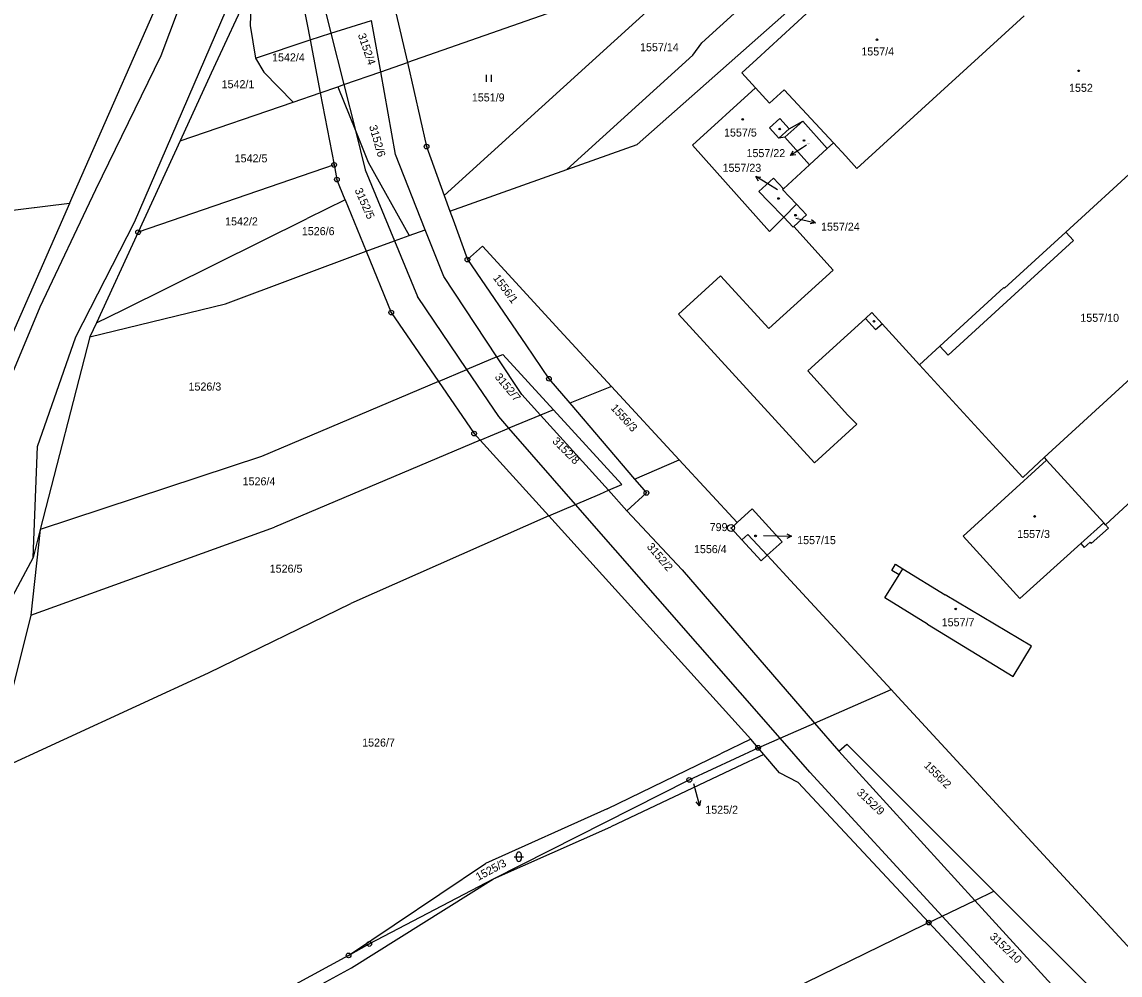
# Model space of a CAD drawing. Extents: x -736345 to -729997, y -1130177 to -1122501.
# Drawn here: x -733630.8 to -733397.6, y -1125578.7 to -1125376.3 of the extents above; entities that cross this region are included whole.
import ezdxf

# ---------------------------------------------------------------- set-up
doc = ezdxf.new("R2010")
doc.units = 0
for name, color, linetype in [('Vrstva 1', 7, 'Continuous'), ('Vrstva 16', 7, 'Continuous'), ('Vrstva 17', 7, 'Continuous'), ('Vrstva 18', 7, 'Continuous'), ('Vrstva 19', 7, 'Continuous'), ('Vrstva 25', 7, 'Continuous'), ('Vrstva 4', 7, 'Continuous')]:
    doc.layers.add(name, color=color, linetype=linetype)

msp = doc.modelspace()

# ---------------------------------------------------------------- linework, layer by layer
at = {"layer": 'Vrstva 1'}
for points in [[(-733500.19, -1125402.3), (-733426.93, -1125337.46)], [(-733443.35, -1125355.22), (-733474.77, -1125384.14)], [(-733479.71, -1125357.29), (-733541.15, -1125413.1)], [(-733620.69, -1125414.85), (-733597.7, -1125362.52)], [(-733486.45, -1125380.68), (-733467.32, -1125363.25)], [(-733572.43, -1125365.55), (-733569.64, -1125380.03)], [(-733495.65, -1125366.21), (-733548.97, -1125384.91)], [(-733582.09, -1125368.64), (-733590.6, -1125387.15)], [(-733582.09, -1125368.64), (-733582.35, -1125377.01)], [(-733565.19, -1125378.64), (-733556.56, -1125375.94)], [(-733551.39, -1125374.32), (-733548.97, -1125384.91)], [(-733453.52, -1125407.4), (-733418, -1125374.95)], [(-733582.35, -1125377.01), (-733581.25, -1125383.97)], [(-733569.64, -1125380.03), (-733565.19, -1125378.64)], [(-733581.25, -1125383.97), (-733569.64, -1125380.03)], [(-733569.64, -1125380.03), (-733567.47, -1125391.31)], [(-733488.32, -1125383.31), (-733486.45, -1125380.68)], [(-733515.11, -1125407.63), (-733488.32, -1125383.31)], [(-733581.25, -1125383.97), (-733579.42, -1125386.94)], [(-733554.61, -1125386.86), (-733548.97, -1125384.91)], [(-733548.97, -1125384.91), (-733544.89, -1125402.75)], [(-733474.77, -1125384.14), (-733477.96, -1125387.07)], [(-733590.6, -1125387.15), (-733597.21, -1125401.52)], [(-733579.42, -1125386.94), (-733573.25, -1125393.29)], [(-733562.44, -1125389.57), (-733554.61, -1125386.86)], [(-733551.48, -1125404.39), (-733554.61, -1125386.86)], [(-733477.96, -1125387.07), (-733475.02, -1125390.26)], [(-733567.47, -1125391.31), (-733563.73, -1125390.02)], [(-733563.73, -1125390.02), (-733562.44, -1125389.57)], [(-733563.73, -1125390.02), (-733559.99, -1125399.33)], [(-733475.02, -1125390.26), (-733488.46, -1125402.47)], [(-733475.02, -1125390.26), (-733472.09, -1125393.49)], [(-733573.25, -1125393.29), (-733567.47, -1125391.31)], [(-733567.47, -1125391.31), (-733564.52, -1125406.63)], [(-733472.09, -1125393.49), (-733468.99, -1125390.66)], [(-733468.99, -1125390.66), (-733458.51, -1125401.93)], [(-733597.21, -1125401.52), (-733573.25, -1125393.29)], [(-733472.09, -1125398.73), (-733469.85, -1125396.76)], [(-733469.85, -1125396.76), (-733467.88, -1125398.97)], [(-733467.88, -1125398.97), (-733464.99, -1125397.33)], [(-733464.99, -1125397.33), (-733459.82, -1125403.14)], [(-733559.99, -1125399.33), (-733557.29, -1125406.06)], [(-733470.08, -1125400.96), (-733472.09, -1125398.73)], [(-733597.21, -1125401.52), (-733606.14, -1125420.93)], [(-733468.8, -1125400.75), (-733470.08, -1125400.96)], [(-733463.58, -1125406.6), (-733468.8, -1125400.75)], [(-733458.51, -1125401.93), (-733459.82, -1125403.14)], [(-733455.85, -1125404.78), (-733458.51, -1125401.93)], [(-733545.16, -1125420.42), (-733551.48, -1125404.39)], [(-733544.89, -1125402.75), (-733541.15, -1125413.1)], [(-733515.11, -1125407.63), (-733500.19, -1125402.3)], [(-733488.46, -1125402.47), (-733472.08, -1125420.8)], [(-733459.82, -1125403.14), (-733463.58, -1125406.6)], [(-733564.52, -1125406.63), (-733606.14, -1125420.93)], [(-733564.52, -1125406.63), (-733563.92, -1125409.74)], [(-733557.29, -1125406.06), (-733548.57, -1125421.65)], [(-733469.1, -1125411.69), (-733463.58, -1125406.6)], [(-733453.52, -1125407.4), (-733455.85, -1125404.78)], [(-733393.23, -1125406.34), (-733409.16, -1125420.92)], [(-733539.93, -1125416.49), (-733515.11, -1125407.63)], [(-733562.17, -1125414.02), (-733563.92, -1125409.74)], [(-733474.31, -1125412.27), (-733471.2, -1125409.48)], [(-733471.2, -1125409.48), (-733469.1, -1125411.69)], [(-733541.15, -1125413.1), (-733539.93, -1125416.49)], [(-733472.21, -1125414.46), (-733474.31, -1125412.27)], [(-733469.1, -1125411.69), (-733469.29, -1125411.87)], [(-733469.29, -1125411.87), (-733466.35, -1125415)], [(-733620.69, -1125414.85), (-733635.7, -1125416.66)], [(-733620.69, -1125414.85), (-733633.32, -1125443.6)], [(-733562.17, -1125414.02), (-733570.22, -1125418.01)], [(-733562.17, -1125414.02), (-733557.72, -1125424.93)], [(-733469.06, -1125417.74), (-733472.21, -1125414.46)], [(-733469.06, -1125417.74), (-733466.35, -1125415)], [(-733466.35, -1125415), (-733464.23, -1125417.25)], [(-733609.33, -1125437.4), (-733570.22, -1125418.01)], [(-733539.93, -1125416.49), (-733539.27, -1125418.31)], [(-733539.27, -1125418.31), (-733536.23, -1125426.74)], [(-733472.08, -1125420.8), (-733469.06, -1125417.74)], [(-733467.05, -1125419.84), (-733469.06, -1125417.74)], [(-733466.94, -1125419.74), (-733464.23, -1125417.25)], [(-733548.57, -1125421.65), (-733545.16, -1125420.42)], [(-733466.94, -1125419.74), (-733467.05, -1125419.84)], [(-733458.58, -1125429.01), (-733466.94, -1125419.74)], [(-733606.14, -1125420.93), (-733615, -1125440.21)], [(-733557.72, -1125424.93), (-733551.7, -1125422.77)], [(-733551.7, -1125422.77), (-733548.57, -1125421.65)], [(-733434.17, -1125447.04), (-733407.52, -1125422.72)], [(-733407.52, -1125422.72), (-733409.16, -1125420.92)], [(-733587.6, -1125436.16), (-733557.72, -1125424.93)], [(-733557.72, -1125424.93), (-733552.39, -1125438)], [(-733536.23, -1125426.74), (-733533.05, -1125423.91)], [(-733516.59, -1125441.78), (-733533.05, -1125423.91)], [(-733536.23, -1125426.74), (-733523.84, -1125444.85)], [(-733491.38, -1125438.32), (-733482.45, -1125430.17)], [(-733482.45, -1125430.17), (-733472.21, -1125441.36)], [(-733472.21, -1125441.36), (-733458.58, -1125429.01)], [(-733616.37, -1125443.19), (-733587.6, -1125436.16)], [(-733615, -1125440.21), (-733609.33, -1125437.4)], [(-733552.39, -1125438), (-733542.34, -1125452.67)], [(-733462.52, -1125469.96), (-733491.38, -1125438.32)], [(-733451.72, -1125439.26), (-733463.95, -1125450.41)], [(-733449.56, -1125441.62), (-733451.72, -1125439.26)], [(-733615, -1125440.21), (-733616.37, -1125443.19)], [(-733505.61, -1125453.71), (-733516.59, -1125441.78)], [(-733449.56, -1125441.62), (-733448.17, -1125440.37)], [(-733440.2, -1125449.09), (-733448.17, -1125440.37)], [(-733413.76, -1125468.82), (-733381.98, -1125439.69)], [(-733616.37, -1125443.19), (-733626.91, -1125484.08)], [(-733523.84, -1125444.85), (-733518.91, -1125452.06)], [(-733435.9, -1125445.14), (-733440.2, -1125449.09)], [(-733435.9, -1125445.14), (-733434.17, -1125447.04)], [(-733529.95, -1125447.43), (-733536.33, -1125450.13)], [(-733529.95, -1125447.43), (-733528.71, -1125446.91)], [(-733528.71, -1125446.91), (-733517.93, -1125458.68)], [(-733542.34, -1125452.67), (-733536.33, -1125450.13)], [(-733455.42, -1125459.78), (-733463.95, -1125450.41)], [(-733423.11, -1125467.79), (-733440.2, -1125449.09)], [(-733542.34, -1125452.67), (-733579.97, -1125468.6)], [(-733542.34, -1125452.67), (-733534.79, -1125463.7)], [(-733518.91, -1125452.06), (-733514.47, -1125457.26)], [(-733505.61, -1125453.71), (-733514.47, -1125457.26)], [(-733491.24, -1125469.31), (-733505.61, -1125453.71)], [(-733514.47, -1125457.26), (-733500.71, -1125473.37)], [(-733520.7, -1125459.82), (-733527.4, -1125462.58)], [(-733517.93, -1125458.68), (-733520.7, -1125459.82)], [(-733517.93, -1125458.68), (-733503.41, -1125474.53)], [(-733453.53, -1125461.71), (-733455.42, -1125459.78)], [(-733533.52, -1125465.1), (-733527.4, -1125462.58)], [(-733453.53, -1125461.71), (-733462.52, -1125469.96)], [(-733533.52, -1125465.1), (-733577.18, -1125483.57)], [(-733534.79, -1125463.7), (-733533.52, -1125465.1)], [(-733533.52, -1125465.1), (-733518.96, -1125481.2)], [(-733579.97, -1125468.6), (-733626.91, -1125484.08)], [(-733500.71, -1125473.37), (-733491.24, -1125469.31)], [(-733478.97, -1125482.63), (-733491.24, -1125469.31)], [(-733413.28, -1125469.35), (-733430.98, -1125485.52)], [(-733418.25, -1125473.07), (-733423.11, -1125467.79)], [(-733418.25, -1125473.07), (-733413.76, -1125468.82)], [(-733413.76, -1125468.82), (-733413.28, -1125469.35)], [(-733401.11, -1125482.67), (-733413.28, -1125469.35)], [(-733500.71, -1125473.37), (-733498.2, -1125476.31)], [(-733391.36, -1125474.47), (-733400.73, -1125483.09)], [(-733513.25, -1125478.75), (-733508.12, -1125476.55)], [(-733508.12, -1125476.55), (-733506.29, -1125475.76)], [(-733506.29, -1125475.76), (-733503.41, -1125474.53)], [(-733498.2, -1125476.31), (-733502.37, -1125480.1)], [(-733518.96, -1125481.2), (-733513.25, -1125478.75)], [(-733518.96, -1125481.2), (-733560.96, -1125499.81)], [(-733518.96, -1125481.2), (-733476.06, -1125528.64)], [(-733502.37, -1125480.1), (-733490.59, -1125492.67)], [(-733478.97, -1125482.63), (-733475.77, -1125479.71)], [(-733475.77, -1125479.71), (-733469.42, -1125486.68)], [(-733628.9, -1125502.27), (-733577.18, -1125483.57)], [(-733480.24, -1125483.78), (-733478.97, -1125482.63)], [(-733477.93, -1125486.29), (-733480.24, -1125483.78)], [(-733403.76, -1125487.04), (-733400.09, -1125483.79)], [(-733400.73, -1125483.09), (-733401.11, -1125482.67)], [(-733400.09, -1125483.79), (-733400.73, -1125483.09)], [(-733626.91, -1125484.08), (-733628.9, -1125502.27)], [(-733626.91, -1125484.08), (-733628.44, -1125490.02)], [(-733430.98, -1125485.52), (-733418.89, -1125498.75)], [(-733473.86, -1125490.72), (-733477.93, -1125486.29)], [(-733469.42, -1125486.68), (-733472.57, -1125489.55)], [(-733418.89, -1125498.75), (-733405.98, -1125487.07)], [(-733405.98, -1125487.07), (-733405.25, -1125487.88)], [(-733405.25, -1125487.88), (-733404.01, -1125486.76)], [(-733404.01, -1125486.76), (-733403.76, -1125487.04)], [(-733628.44, -1125490.02), (-733646.21, -1125523.21)], [(-733472.57, -1125489.55), (-733473.86, -1125490.72)], [(-733472.57, -1125489.55), (-733471.66, -1125490.54)], [(-733471.66, -1125490.54), (-733467.62, -1125494.92)], [(-733490.59, -1125492.67), (-733462.5, -1125525.2)], [(-733446.12, -1125492.79), (-733445.3, -1125491.47)], [(-733444.57, -1125493.71), (-733446.12, -1125492.79)], [(-733445.3, -1125491.47), (-733443.76, -1125492.44)], [(-733443.76, -1125492.44), (-733434.75, -1125497.95)], [(-733467.62, -1125494.92), (-733446.27, -1125518.07)], [(-733447.55, -1125498.6), (-733444.57, -1125493.71)], [(-733591.22, -1125514.54), (-733560.96, -1125499.81)], [(-733438.5, -1125504.17), (-733447.55, -1125498.6)], [(-733416.44, -1125508.88), (-733434.75, -1125497.95)], [(-733628.9, -1125502.27), (-733637.32, -1125535.78)], [(-733438.5, -1125504.17), (-733420.33, -1125515.34)], [(-733420.33, -1125515.34), (-733416.44, -1125508.88)], [(-733637.32, -1125535.78), (-733591.22, -1125514.54)], [(-733462.5, -1125525.2), (-733446.27, -1125518.07)], [(-733446.27, -1125518.07), (-733444.83, -1125519.63)], [(-733444.83, -1125519.63), (-733412.17, -1125555.03)], [(-733469.82, -1125528.42), (-733462.5, -1125525.2)], [(-733462.5, -1125525.2), (-733457.35, -1125531.17)], [(-733489.1, -1125537.28), (-733474.49, -1125530.47)], [(-733476.06, -1125528.64), (-733482.48, -1125531.75)], [(-733474.49, -1125530.47), (-733476.06, -1125528.64)], [(-733474.49, -1125530.47), (-733469.82, -1125528.42)], [(-733473.27, -1125531.91), (-733474.49, -1125530.47)], [(-733457.35, -1125531.17), (-733455.66, -1125529.71)], [(-733455.66, -1125529.71), (-733424.42, -1125560.93)], [(-733506.57, -1125543.4), (-733482.48, -1125531.75)], [(-733473.27, -1125531.91), (-733478.98, -1125534.59)], [(-733469.97, -1125535.77), (-733473.27, -1125531.91)], [(-733478.98, -1125534.59), (-733505.76, -1125547.23)], [(-733530.66, -1125558.3), (-733489.1, -1125537.28)], [(-733466.01, -1125537.83), (-733469.97, -1125535.77)], [(-733438.26, -1125567.6), (-733466.01, -1125537.83)], [(-733506.57, -1125543.4), (-733532.35, -1125555.07)], [(-733530.66, -1125558.3), (-733505.76, -1125547.23)], [(-733561.46, -1125574.56), (-733532.35, -1125555.07)], [(-733412.17, -1125555.03), (-733391.86, -1125577.04)], [(-733560.8, -1125577.23), (-733530.66, -1125558.3)], [(-733557.06, -1125572.14), (-733530.66, -1125558.3)], [(-733435.38, -1125566.21), (-733428.48, -1125562.89)], [(-733428.48, -1125562.89), (-733424.42, -1125560.93)], [(-733424.42, -1125560.93), (-733403.09, -1125582.26)], [(-733438.26, -1125567.6), (-733439.24, -1125568.08)], [(-733438.26, -1125567.6), (-733435.38, -1125566.21)], [(-733438.26, -1125567.6), (-733424.2, -1125582.69)], [(-733439.24, -1125568.08), (-733473.7, -1125584.96)], [(-733561.46, -1125574.56), (-733557.06, -1125572.14)], [(-733561.46, -1125574.56), (-733586.49, -1125588.19)], [(-733585.78, -1125590.79), (-733560.8, -1125577.23)]]:
    msp.add_lwpolyline(points, dxfattribs=at)
at = {"layer": 'Vrstva 16'}
for points in [[(-733464.24, -1125402.45), (-733465.08, -1125402.99)], [(-733470.37, -1125411.95), (-733472.45, -1125410.68)], [(-733466.48, -1125417.96), (-733465.25, -1125418.24)], [(-733473.35, -1125485.39), (-733470.4, -1125485.45)], [(-733488.19, -1125538.05), (-733487.7, -1125539.87)]]:
    msp.add_lwpolyline(points, dxfattribs=at)
at = {"layer": 'Vrstva 25'}
for points in [[(-733532.167, -1125388.985), (-733532.167, -1125387.485)], [(-733531.133, -1125388.985), (-733531.133, -1125387.485)], [(-733465.08, -1125402.99), (-733467.593, -1125404.628)], [(-733466.482, -1125404.501), (-733467.593, -1125404.628), (-733467.028, -1125403.663)], [(-733472.45, -1125410.68), (-733475.01, -1125409.117)], [(-733474.417, -1125410.065), (-733475.01, -1125409.117), (-733473.896, -1125409.212)], [(-733465.25, -1125418.24), (-733462.326, -1125418.909)], [(-733463.189, -1125418.2), (-733462.326, -1125418.909), (-733463.413, -1125419.173)], [(-733470.4, -1125485.45), (-733467.401, -1125485.507)], [(-733468.391, -1125484.989), (-733467.401, -1125485.507), (-733468.41, -1125485.988)], [(-733487.7, -1125539.87), (-733486.919, -1125542.766)], [(-733486.697, -1125541.67), (-733486.919, -1125542.766), (-733487.662, -1125541.931)], [(-733526.3, -1125553.6), (-733524.3, -1125553.6)], [(-733525.8, -1125554.1), (-733525.8, -1125553.1)], [(-733524.8, -1125553.1), (-733524.8, -1125554.1)]]:
    msp.add_lwpolyline(points, dxfattribs=at)
for centre, radius in [((-733449.25, -1125380.05), 0.175), ((-733406.42, -1125386.65), 0.175), ((-733477.77, -1125396.96), 0.175), ((-733469.91, -1125399.02), 0.175), ((-733464.75, -1125401.45), 0.175), ((-733544.89, -1125402.75), 0.5), ((-733544.89, -1125402.75), 0.032), ((-733564.52, -1125406.63), 0.5), ((-733564.52, -1125406.63), 0.032), ((-733563.92, -1125409.74), 0.5), ((-733563.92, -1125409.74), 0.032), ((-733470.16, -1125413.77), 0.175), ((-733466.54, -1125417.32), 0.175), ((-733606.14, -1125420.93), 0.5), ((-733606.14, -1125420.93), 0.032), ((-733536.23, -1125426.74), 0.5), ((-733536.23, -1125426.74), 0.032), ((-733552.39, -1125438), 0.5), ((-733552.39, -1125438), 0.032), ((-733449.9, -1125439.85), 0.175), ((-733518.91, -1125452.06), 0.5), ((-733518.91, -1125452.06), 0.032), ((-733534.79, -1125463.7), 0.5), ((-733534.79, -1125463.7), 0.032), ((-733498.2, -1125476.31), 0.5), ((-733498.2, -1125476.31), 0.032), ((-733415.77, -1125481.32), 0.175), ((-733480.24, -1125483.76), 0.75), ((-733480.24, -1125483.76), 0.032), ((-733475.04, -1125485.45), 0.175), ((-733432.53, -1125500.96), 0.175), ((-733474.49, -1125530.47), 0.5), ((-733474.49, -1125530.47), 0.032), ((-733489.1, -1125537.28), 0.5), ((-733489.1, -1125537.28), 0.032), ((-733438.26, -1125567.6), 0.5), ((-733438.26, -1125567.6), 0.032), ((-733557.06, -1125572.14), 0.5), ((-733557.06, -1125572.14), 0.032), ((-733561.46, -1125574.56), 0.5), ((-733561.46, -1125574.56), 0.032)]:
    msp.add_circle(centre, radius, dxfattribs=at)
for centre, start, end in [((-733525.3, -1125553.1), 0.10099, 180.00143), ((-733525.3, -1125554.1), 180.10243, 0.00286)]:
    msp.add_arc(centre, 0.5, start, end, dxfattribs=at)
at = {"layer": 'Vrstva 4'}
for points in [[(-733585.59, -1125341.71), (-733601.32, -1125383.45)], [(-733569.78, -1125360.36), (-733565.19, -1125378.64)], [(-733606.92, -1125418.78), (-733584.04, -1125365.81)], [(-733554.61, -1125386.86), (-733556.56, -1125375.94)], [(-733565.19, -1125378.64), (-733562.44, -1125389.57)], [(-733601.32, -1125383.45), (-733615.2, -1125411.96)], [(-733562.44, -1125389.57), (-733559.99, -1125399.33)], [(-733468.8, -1125400.75), (-733464.99, -1125397.33)], [(-733559.99, -1125399.33), (-733557.9, -1125407.67)], [(-733467.88, -1125398.97), (-733470.08, -1125400.96)], [(-733557.9, -1125407.67), (-733551.7, -1125422.77)], [(-733615.2, -1125411.96), (-733627.01, -1125436.82)], [(-733619.35, -1125443.17), (-733606.92, -1125418.78)], [(-733541.25, -1125430.32), (-733545.16, -1125420.42)], [(-733551.7, -1125422.77), (-733546.84, -1125434.62)], [(-733409.16, -1125420.92), (-733422.16, -1125432.82)], [(-733529.95, -1125447.43), (-733541.25, -1125430.32)], [(-733536.33, -1125450.13), (-733546.84, -1125434.62)], [(-733422.31, -1125432.66), (-733435.9, -1125445.14)], [(-733422.16, -1125432.82), (-733422.31, -1125432.66)], [(-733627.01, -1125436.82), (-733637.86, -1125462.69)], [(-733451.72, -1125439.26), (-733450.34, -1125438)], [(-733450.34, -1125438), (-733448.17, -1125440.37)], [(-733627.48, -1125466.45), (-733619.35, -1125443.17)], [(-733524.66, -1125455.44), (-733529.95, -1125447.43)], [(-733529.58, -1125460.09), (-733536.33, -1125450.13)], [(-733520.7, -1125459.82), (-733524.66, -1125455.44)], [(-733527.4, -1125462.58), (-733529.58, -1125460.09)], [(-733506.29, -1125475.76), (-733520.7, -1125459.82)], [(-733513.25, -1125478.75), (-733527.4, -1125462.58)], [(-733628.44, -1125490.02), (-733627.48, -1125466.45)], [(-733502.37, -1125480.1), (-733506.29, -1125475.76)], [(-733469.82, -1125528.42), (-733513.25, -1125478.75)], [(-733401.11, -1125482.67), (-733405.98, -1125487.07)], [(-733476.66, -1125485.13), (-733477.93, -1125486.29)], [(-733472.57, -1125489.55), (-733476.66, -1125485.13)], [(-733444.57, -1125493.71), (-733443.76, -1125492.44)], [(-733463.49, -1125535.65), (-733469.82, -1125528.42)], [(-733428.48, -1125562.89), (-733457.35, -1125531.17)], [(-733463.49, -1125535.65), (-733435.38, -1125566.21)], [(-733408.54, -1125584.79), (-733428.48, -1125562.89)], [(-733435.38, -1125566.21), (-733415.37, -1125587.97)]]:
    msp.add_lwpolyline(points, dxfattribs=at)

# ---------------------------------------------------------------- texts
at = {"layer": 'Vrstva 16'}
for s, p in [('1557/22', (-733476.957, -1125404.98)), ('1557/23', (-733482.047, -1125408.1)), ('1557/24', (-733461.13, -1125420.61)), ('1557/15', (-733466.2, -1125487.2)), ('1525/2', (-733485.71, -1125544.47))]:
    msp.add_text(s, height=1.7, dxfattribs=at).set_placement(p)
at = {"layer": 'Vrstva 17'}
msp.add_text('799', height=1.7, dxfattribs=at).set_placement((-733484.78, -1125484.43))
at = {"layer": 'Vrstva 18'}
for s, rotation, p in [('3152/4', 288.9023, (-733559.506, -1125379.004)), ('3152/6', 286.20228, (-733557.123, -1125398.426)), ('3152/5', 293.90234, (-733560.207, -1125411.981)), ('1556/1', 306.70244, (-733530.871, -1125430.67)), ('3152/7', 309.80246, (-733530.509, -1125451.735)), ('1556/3', 312.40248, (-733505.898, -1125458.362)), ('3152/8', 314.8025, (-733518.318, -1125465.46)), ('3152/2', 310.30247, (-733498.229, -1125487.803)), ('1556/2', 315.30251, (-733439.438, -1125534.369)), ('3152/9', 316.50252, (-733453.678, -1125540.153)), ('1525/3', 28.10022, (-733533.908, -1125558.76)), ('3152/10', 316.40252, (-733425.448, -1125570.754))]:
    msp.add_text(s, height=1.7, rotation=rotation, dxfattribs=at).set_placement(p)
for s, height, p in [('1557/14', 1.7, (-733499.56, -1125382.48)), ('1542/4', 1.7, (-733577.7, -1125384.64)), ('1542/1', 1.7, (-733588.41, -1125390.34)), ('1551/9', 1.7, (-733535.28, -1125393.15)), ('1542/5', 1.7, (-733585.638, -1125406.09)), ('1542/2', 1.7, (-733587.67, -1125419.48)), ('1526/6', 1.7, (-733571.38, -1125421.56)), ('1557/10', 1.7, (-733406.07, -1125439.97)), ('1526/3', 1.7, (-733595.44, -1125454.57)), ('1526/4', 1.7, (-733583.95, -1125474.7)), ('1556/4', 1.7, (-733488.12, -1125489.11)), ('1526/5', 1.7, (-733578.2, -1125493.26)), ('1526/7', 1.7, (-733558.57, -1125530.2)), ('1525/2', 0.1, (-733487.99, -1125537.85))]:
    msp.add_text(s, height=height, dxfattribs=at).set_placement(p)
at = {"layer": 'Vrstva 19'}
for s, height, p in [('1557/4', 1.7, (-733452.57, -1125383.38)), ('1552', 1.7, (-733408.47, -1125391.11)), ('1557/5', 1.7, (-733481.73, -1125400.61)), ('1557/22', 0.1, (-733464.04, -1125402.25)), ('1557/23', 0.1, (-733470.17, -1125411.75)), ('1557/24', 0.1, (-733466.28, -1125417.76)), ('1557/15', 0.1, (-733473.15, -1125485.19)), ('1557/3', 1.7, (-733419.48, -1125485.89)), ('1557/7', 1.7, (-733435.51, -1125504.64))]:
    msp.add_text(s, height=height, dxfattribs=at).set_placement(p)

doc.saveas('drawing.dxf')
